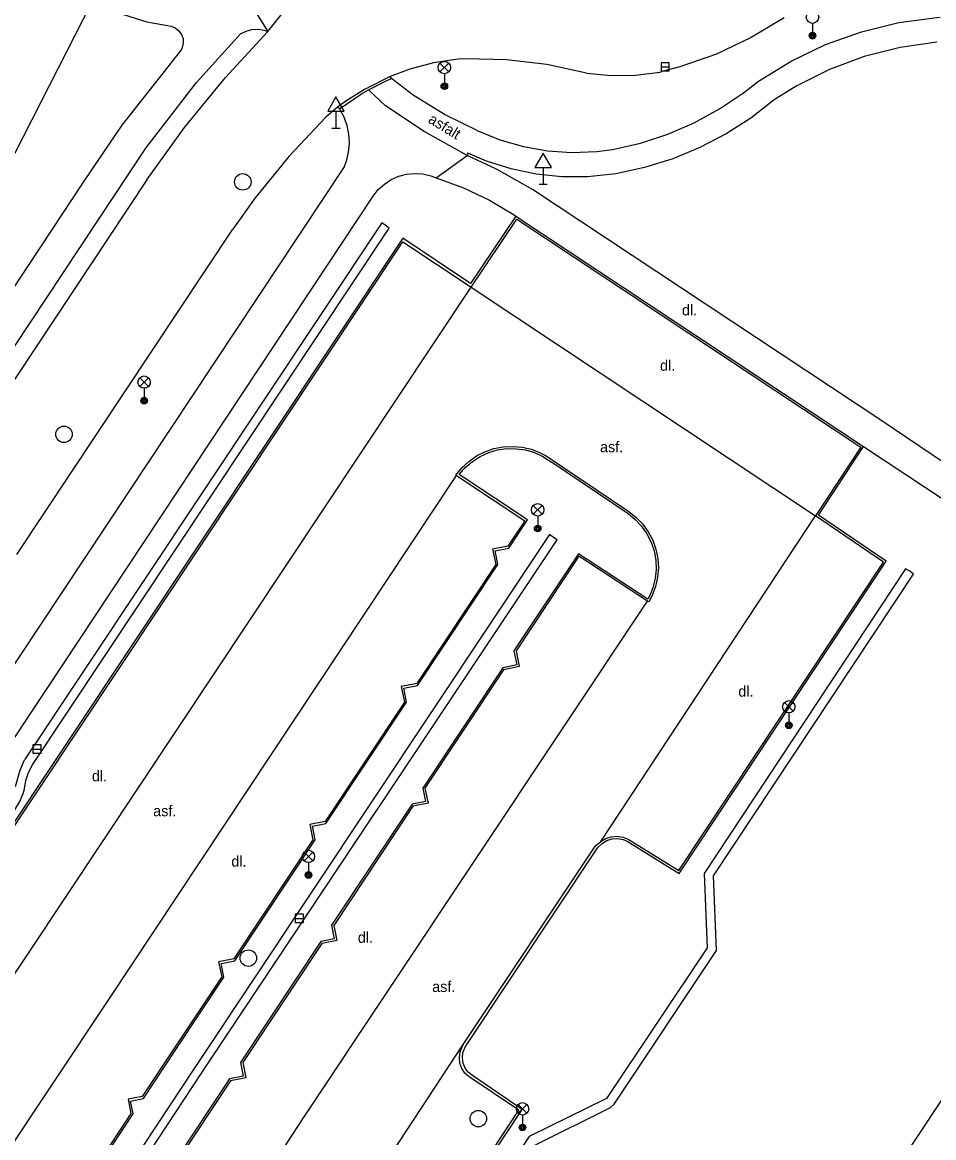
# Model space of a CAD drawing. Extents: x -539515 to -538098, y -1182060 to -1180157.
# Drawn here: x -538326.1 to -538270.8, y -1181484.8 to -1181417.1 of the extents above; entities that cross this region are included whole.
import ezdxf

# ---------------------------------------------------------------- set-up
doc = ezdxf.new("R2010")
doc.units = 0
for name, color, linetype in [('Vrstva 1', 7, 'Continuous'), ('Vrstva 13', 7, 'Continuous'), ('Vrstva 27', 7, 'Continuous'), ('Vrstva 33', 7, 'Continuous'), ('Vrstva 34', 7, 'Continuous'), ('Vrstva 40', 7, 'Continuous'), ('Vrstva 88', 7, 'Continuous')]:
    doc.layers.add(name, color=color, linetype=linetype)

msp = doc.modelspace()

# ---------------------------------------------------------------- linework, layer by layer
at = {"layer": 'Vrstva 1'}
msp.add_line((-538321.83, -1181415.86), (-538328.8, -1181429.52), dxfattribs=at)
at = {"layer": 'Vrstva 13'}
for p, q in [((-538313.18, -1181414.47), (-538311.17, -1181417.67)), ((-538315.49, -1181420.76), (-538312.82, -1181417.82)), ((-538316.41, -1181418.76), (-538320.03, -1181423.35)), ((-538303.68, -1181420.52), (-538303.75, -1181420.41)), ((-538318.56, -1181424.76), (-538315.49, -1181420.76)), ((-538279.13, -1181420.993), (-538280.48, -1181421.83)), ((-538304.04, -1181422.19), (-538305.07, -1181421.22)), ((-538306.83, -1181422.37), (-538306.94, -1181422.27)), ((-538320.03, -1181423.35), (-538322.36, -1181426.81)), ((-538333.99, -1181448.03), (-538318.56, -1181424.76)), ((-538300.96, -1181426.55), (-538299.09, -1181425.19)), ((-538299.05, -1181425.06), (-538299.09, -1181425.19)), ((-538306.55, -1181425.88), (-538334.23, -1181467.64)), ((-538322.36, -1181426.81), (-538331.76, -1181440.98)), ((-538274, -1181441.26), (-538295.13, -1181427.27)), ((-538332.2, -1181469.08), (-538304.78, -1181427.66)), ((-538304.26, -1181429.28), (-538325.92, -1181461.87)), ((-538296.13, -1181428.87), (-538275.05, -1181442.86)), ((-538325.43, -1181462.16), (-538303.81, -1181429.6)), ((-538302.99, -1181430.22), (-538329.87, -1181470.61)), ((-538325.65, -1181473.54), (-538298.85, -1181433.19)), ((-538298.85, -1181433.19), (-538277.97, -1181447.06)), ((-538269.16, -1181444.54), (-538274, -1181441.26)), ((-538275.05, -1181442.86), (-538270.05, -1181446.16)), ((-538293.981, -1181443.792), (-538289.329, -1181446.924)), ((-538320.82, -1181476.41), (-538299.73, -1181444.62)), ((-538295.42, -1181447.31), (-538299.575, -1181444.544)), ((-538290.99, -1181466.82), (-538277.97, -1181447.06)), ((-538294.1, -1181448.2), (-538315.63, -1181480.58)), ((-538315.23, -1181480.93), (-538293.62, -1181448.52)), ((-538292.34, -1181449.36), (-538296.251, -1181455.252)), ((-538288.125, -1181452.114), (-538292.34, -1181449.36)), ((-538302.09, -1181457.351), (-538297.223, -1181450.017)), ((-538286.24, -1181468.75), (-538273.68, -1181449.81)), ((-538272.51, -1181450.28), (-538284.72, -1181468.76)), ((-538284.15, -1181468.89), (-538272.03, -1181450.59)), ((-538309.04, -1181483.64), (-538288.15, -1181452.24)), ((-538296.929, -1181456.272), (-538301.775, -1181463.572)), ((-538307.647, -1181465.724), (-538302.76, -1181458.36)), ((-538302.428, -1181464.555), (-538307.305, -1181471.902)), ((-538313.175, -1181474.054), (-538308.304, -1181466.713)), ((-538299.144, -1181479.192), (-538291.157, -1181467.172)), ((-538291.157, -1181467.172), (-538290.906, -1181466.93)), ((-538289.385, -1181466.802), (-538286.24, -1181468.75)), ((-538284.72, -1181468.76), (-538284.53, -1181473.27)), ((-538283.97, -1181473.43), (-538284.15, -1181468.89)), ((-538307.958, -1181472.885), (-538312.828, -1181480.22)), ((-538284.53, -1181473.27), (-538290.64, -1181482.41)), ((-538347.372, -1181506.094), (-538325.65, -1181473.54)), ((-538290.17, -1181482.75), (-538283.97, -1181473.43)), ((-538316.71, -1181479.38), (-538313.833, -1181475.045)), ((-538337.14, -1181500.86), (-538320.82, -1181476.41)), ((-538304.32, -1181486.74), (-538299.33, -1181479.14)), ((-538268.5, -1181479.73), (-538288.65, -1181510.13)), ((-538315.63, -1181480.58), (-538331.61, -1181504.66)), ((-538331.09, -1181504.96), (-538315.23, -1181480.93)), ((-538313.49, -1181481.218), (-538318.372, -1181488.571)), ((-538295.76, -1181483.07), (-538298.771, -1181481.013)), ((-538290.64, -1181482.41), (-538295.32, -1181484.71)), ((-538290.4, -1181482.96), (-538290.17, -1181482.75)), ((-538324.197, -1181490.668), (-538319.334, -1181483.335)), ((-538306.92, -1181499.89), (-538295.76, -1181483.07)), ((-538295.02, -1181485.25), (-538290.4, -1181482.96)), ((-538325.5, -1181508.61), (-538309.04, -1181483.64)), ((-538295.32, -1181484.71), (-538305.86, -1181500.51))]:
    msp.add_line(p, q, dxfattribs=at)
for points in [[(-538321.83, -1181415.86), (-538319.92, -1181416.64), (-538318.5, -1181417.08), (-538317.04, -1181417.36)], [(-538281.43, -1181420.69), (-538279.45, -1181419.475), (-538277.356, -1181418.471), (-538275.169, -1181417.688), (-538272.914, -1181417.135)], [(-538272.914, -1181417.135), (-538270.613, -1181416.817), (-538270.4, -1181416.8)], [(-538317.04, -1181417.36), (-538316.782, -1181417.458), (-538316.562, -1181417.625), (-538316.4, -1181417.849), (-538316.308, -1181418.109), (-538316.294, -1181418.385), (-538316.359, -1181418.653), (-538316.41, -1181418.76)], [(-538312.82, -1181417.82), (-538312.491, -1181417.648), (-538312.132, -1181417.55), (-538311.761, -1181417.53), (-538311.394, -1181417.591), (-538311.17, -1181417.67)], [(-538270.61, -1181418.32), (-538272.835, -1181418.643), (-538275.013, -1181419.2), (-538277.12, -1181419.987), (-538279.13, -1181420.993)], [(-538306.83, -1181422.37), (-538305.492, -1181421.467), (-538305.07, -1181421.22), (-538304.07, -1181420.7), (-538303.68, -1181420.52)], [(-538298.47, -1181423.68), (-538300.47, -1181422.712), (-538302.355, -1181421.534), (-538303.68, -1181420.52)], [(-538290.28, -1181424.83), (-538288.578, -1181424.442), (-538286.919, -1181423.9), (-538285.316, -1181423.209), (-538283.784, -1181422.373), (-538282.334, -1181421.401), (-538281.43, -1181420.69)], [(-538280.48, -1181421.83), (-538281.89, -1181422.925), (-538283.393, -1181423.889), (-538284.976, -1181424.715), (-538286.626, -1181425.395), (-538288.331, -1181425.926)], [(-538306.83, -1181422.37), (-538306.571, -1181422.854), (-538306.384, -1181423.37), (-538306.274, -1181423.908), (-538306.244, -1181424.457), (-538306.294, -1181425.003), (-538306.422, -1181425.537), (-538306.55, -1181425.88)], [(-538299.09, -1181425.19), (-538301.699, -1181423.741), (-538304.04, -1181422.19)], [(-538298.47, -1181423.68), (-538297.099, -1181424.245), (-538295.675, -1181424.659), (-538294.214, -1181424.918), (-538292.735, -1181425.017), (-538291.253, -1181424.957), (-538290.28, -1181424.83)], [(-538295.13, -1181427.27), (-538297.312, -1181426.018), (-538299.09, -1181425.19)], [(-538290.25, -1181426.33), (-538291.798, -1181426.49), (-538293.354, -1181426.491), (-538294.902, -1181426.332), (-538296.425, -1181426.015), (-538297.908, -1181425.543), (-538299.05, -1181425.06)], [(-538288.331, -1181425.926), (-538290.076, -1181426.301), (-538290.25, -1181426.33)], [(-538304.78, -1181427.66), (-538304.472, -1181427.27), (-538304.105, -1181426.935), (-538303.689, -1181426.663), (-538303.235, -1181426.461), (-538302.755, -1181426.334), (-538302.26, -1181426.286), (-538301.764, -1181426.318), (-538301.28, -1181426.429), (-538300.96, -1181426.55)], [(-538300.96, -1181426.55), (-538299.316, -1181427.156), (-538297.735, -1181427.91), (-538296.229, -1181428.805), (-538296.13, -1181428.87)], [(-538303.81, -1181429.6), (-538304.05, -1181429.43), (-538304.26, -1181429.28)], [(-538296.13, -1181428.87), (-538298.875, -1181432.964), (-538302.99, -1181430.22)], [(-538273.68, -1181449.81), (-538277.794, -1181447.011), (-538275.05, -1181442.86)], [(-538299.575, -1181444.544), (-538299.202, -1181444.12), (-538298.772, -1181443.753), (-538298.295, -1181443.451), (-538297.781, -1181443.219), (-538297.238, -1181443.062), (-538296.679, -1181442.983), (-538296.115, -1181442.984), (-538295.556, -1181443.064), (-538295.014, -1181443.223), (-538294.5, -1181443.456), (-538294.024, -1181443.76), (-538293.981, -1181443.792)], [(-538289.329, -1181446.924), (-538288.891, -1181447.278), (-538288.507, -1181447.691), (-538288.185, -1181448.154), (-538287.932, -1181448.657), (-538287.752, -1181449.191), (-538287.65, -1181449.746), (-538287.628, -1181450.309), (-538287.685, -1181450.87), (-538287.821, -1181451.417), (-538288.033, -1181451.939), (-538288.125, -1181452.114)], [(-538297.223, -1181450.017), (-538297.39, -1181449.19), (-538296.564, -1181449.023), (-538295.5, -1181447.42)], [(-538293.62, -1181448.52), (-538293.86, -1181448.38), (-538294.1, -1181448.2)], [(-538272.03, -1181450.59), (-538272.25, -1181450.41), (-538272.51, -1181450.28)], [(-538296.251, -1181455.252), (-538296.08, -1181456.1), (-538296.929, -1181456.272)], [(-538302.76, -1181458.36), (-538302.93, -1181457.52), (-538302.09, -1181457.351)], [(-538326.47, -1181463.47), (-538326.184, -1181462.48), (-538325.92, -1181461.87)], [(-538325.93, -1181463.63), (-538325.844, -1181463.124), (-538325.681, -1181462.638), (-538325.43, -1181462.16)], [(-538326.87, -1181465.32), (-538326.518, -1181464.894), (-538326.231, -1181464.421), (-538326.014, -1181463.912), (-538325.93, -1181463.63)], [(-538301.775, -1181463.572), (-538301.61, -1181464.39), (-538302.428, -1181464.555)], [(-538308.304, -1181466.713), (-538308.47, -1181465.89), (-538307.647, -1181465.724)], [(-538290.906, -1181466.93), (-538290.617, -1181466.758), (-538290.297, -1181466.66), (-538289.962, -1181466.64), (-538289.633, -1181466.7), (-538289.385, -1181466.802)], [(-538307.305, -1181471.902), (-538307.14, -1181472.72), (-538307.958, -1181472.885)], [(-538313.833, -1181475.045), (-538314, -1181474.22), (-538313.175, -1181474.054)], [(-538319.334, -1181483.335), (-538319.49, -1181482.56), (-538318.716, -1181482.404), (-538316.71, -1181479.38)], [(-538298.771, -1181481.013), (-538299.019, -1181480.813), (-538299.21, -1181480.558), (-538299.332, -1181480.263), (-538299.377, -1181479.947), (-538299.342, -1181479.63), (-538299.229, -1181479.332), (-538299.144, -1181479.192)], [(-538312.828, -1181480.22), (-538312.66, -1181481.05), (-538313.49, -1181481.218)]]:
    msp.add_lwpolyline(points, dxfattribs=at)
at = {"layer": 'Vrstva 27'}
for p, q in [((-538287.33, -1181419.82), (-538286.83, -1181419.82)), ((-538325.42, -1181461.21), (-538324.92, -1181461.21)), ((-538309.51, -1181471.48), (-538309.01, -1181471.48))]:
    msp.add_line(p, q, dxfattribs=at)
for points in [[(-538287.33, -1181420.07), (-538286.83, -1181420.07), (-538286.83, -1181419.57), (-538287.33, -1181419.57)], [(-538325.42, -1181461.46), (-538324.92, -1181461.46), (-538324.92, -1181460.96), (-538325.42, -1181460.96)], [(-538309.51, -1181471.73), (-538309.01, -1181471.73), (-538309.01, -1181471.23), (-538309.51, -1181471.23)]]:
    msp.add_lwpolyline(points, close=True, dxfattribs=at)
for centre in [(-538312.69, -1181426.8), (-538323.53, -1181442.11), (-538312.35, -1181473.89), (-538298.41, -1181483.63)]:
    msp.add_circle(centre, 0.5, dxfattribs=at)
at = {"layer": 'Vrstva 33'}
for p, q in [((-538278.15, -1181417.18), (-538278.15, -1181417.93)), ((-538300.735, -1181420.13), (-538300.205, -1181419.6)), ((-538300.735, -1181419.6), (-538300.205, -1181420.13)), ((-538300.47, -1181420.24), (-538300.47, -1181420.99)), ((-538318.935, -1181439.21), (-538318.405, -1181438.68)), ((-538318.935, -1181438.68), (-538318.405, -1181439.21)), ((-538318.67, -1181439.32), (-538318.67, -1181440.07)), ((-538295.075, -1181446.96), (-538294.545, -1181446.43)), ((-538295.075, -1181446.43), (-538294.545, -1181446.96)), ((-538294.81, -1181447.07), (-538294.81, -1181447.82)), ((-538279.855, -1181458.91), (-538279.325, -1181458.38)), ((-538279.855, -1181458.38), (-538279.325, -1181458.91)), ((-538279.59, -1181459.02), (-538279.59, -1181459.77)), ((-538308.975, -1181467.99), (-538308.445, -1181467.46)), ((-538308.975, -1181467.46), (-538308.445, -1181467.99)), ((-538308.71, -1181468.1), (-538308.71, -1181468.85)), ((-538295.995, -1181483.3), (-538295.465, -1181482.77)), ((-538295.995, -1181482.77), (-538295.465, -1181483.3)), ((-538295.73, -1181483.41), (-538295.73, -1181484.16))]:
    msp.add_line(p, q, dxfattribs=at)
for centre, radius in [((-538278.15, -1181416.805), 0.375), ((-538278.15, -1181417.93), 0.2), ((-538278.15, -1181417.93), 0.145), ((-538278.15, -1181417.93), 0.0876), ((-538300.47, -1181419.865), 0.375), ((-538300.47, -1181420.99), 0.2), ((-538300.47, -1181420.99), 0.145), ((-538300.47, -1181420.99), 0.0876), ((-538318.67, -1181438.945), 0.375), ((-538318.67, -1181440.07), 0.2), ((-538318.67, -1181440.07), 0.145), ((-538318.67, -1181440.07), 0.0876), ((-538294.81, -1181446.695), 0.375), ((-538294.81, -1181447.82), 0.2), ((-538294.81, -1181447.82), 0.145), ((-538294.81, -1181447.82), 0.0876), ((-538279.59, -1181458.645), 0.375), ((-538279.59, -1181459.77), 0.2), ((-538279.59, -1181459.77), 0.145), ((-538279.59, -1181459.77), 0.0876), ((-538308.71, -1181467.725), 0.375), ((-538308.71, -1181468.85), 0.2), ((-538308.71, -1181468.85), 0.145), ((-538308.71, -1181468.85), 0.0876), ((-538295.73, -1181483.035), 0.375), ((-538295.73, -1181484.16), 0.2), ((-538295.73, -1181484.16), 0.145), ((-538295.73, -1181484.16), 0.0876)]:
    msp.add_circle(centre, radius, dxfattribs=at)
at = {"layer": 'Vrstva 34'}
for p, q in [((-538307.04, -1181422.512), (-538307.04, -1181423.53)), ((-538307.29, -1181423.53), (-538306.79, -1181423.53)), ((-538294.48, -1181425.922), (-538294.48, -1181426.94)), ((-538294.73, -1181426.94), (-538294.23, -1181426.94))]:
    msp.add_line(p, q, dxfattribs=at)
for points in [[(-538307.54, -1181422.512), (-538306.54, -1181422.512), (-538307.04, -1181421.646)], [(-538294.98, -1181425.922), (-538293.98, -1181425.922), (-538294.48, -1181425.056)]]:
    msp.add_lwpolyline(points, close=True, dxfattribs=at)
at = {"layer": 'Vrstva 88'}
for p, q in [((-538311.17, -1181417.67), (-538309.87, -1181416.06)), ((-538313.739, -1181420.456), (-538311.17, -1181417.67)), ((-538318.5, -1181426.67), (-538331.95, -1181446.95)), ((-538298.85, -1181433.19), (-538296.08, -1181429.06)), ((-538296.08, -1181429.06), (-538275.22, -1181442.9)), ((-538326.39, -1181449.41), (-538313.29, -1181429.67)), ((-538329.73, -1181470.68), (-538302.99, -1181430.43)), ((-538302.99, -1181430.43), (-538298.85, -1181433.19)), ((-538294.3, -1181443.42), (-538289.28, -1181446.8)), ((-538275.22, -1181442.9), (-538277.97, -1181447.06)), ((-538299.73, -1181444.62), (-538299.77, -1181444.59)), ((-538295.5, -1181447.42), (-538295.42, -1181447.31)), ((-538273.84, -1181449.87), (-538277.97, -1181447.06)), ((-538292.31, -1181449.51), (-538296.119, -1181455.249)), ((-538297.355, -1181450.019), (-538302.143, -1181457.229)), ((-538286.25, -1181468.58), (-538273.84, -1181449.87)), ((-538296.879, -1181456.394), (-538301.643, -1181463.572)), ((-538302.893, -1181458.358), (-538307.704, -1181465.603)), ((-538302.377, -1181464.678), (-538307.172, -1181471.903)), ((-538308.438, -1181466.707), (-538313.236, -1181473.933)), ((-538299.33, -1181479.14), (-538291.31, -1181467.07)), ((-538291.31, -1181467.07), (-538290.99, -1181466.82)), ((-538289.32, -1181466.68), (-538286.25, -1181468.58)), ((-538307.905, -1181473.007), (-538312.695, -1181480.223)), ((-538313.968, -1181475.035), (-538316.82, -1181479.33)), ((-538313.435, -1181481.339), (-538318.238, -1181488.576)), ((-538295.95, -1181483.11), (-538298.97, -1181481.1)), ((-538319.469, -1181483.321), (-538324.267, -1181490.549)), ((-538307.02, -1181499.82), (-538295.95, -1181483.11))]:
    msp.add_line(p, q, dxfattribs=at)
for points in [[(-538279.86, -1181416.84), (-538281.863, -1181418.047), (-538283.978, -1181419.042), (-538286.185, -1181419.815), (-538287.29, -1181420.11)], [(-538299.66, -1181419.36), (-538301.127, -1181419.584), (-538302.561, -1181419.964), (-538303.75, -1181420.41), (-538305.266, -1181421.174), (-538305.31, -1181421.2)], [(-538291.85, -1181420.21), (-538294.254, -1181419.683), (-538296.698, -1181419.392), (-538299.159, -1181419.341), (-538299.66, -1181419.36)], [(-538318.5, -1181426.67), (-538316.215, -1181423.49), (-538313.739, -1181420.456)], [(-538291.85, -1181420.21), (-538290.371, -1181420.344), (-538288.887, -1181420.318), (-538287.413, -1181420.133), (-538287.29, -1181420.11)], [(-538305.31, -1181421.2), (-538306.449, -1181421.904), (-538306.94, -1181422.27), (-538307.65, -1181422.88)], [(-538307.65, -1181422.88), (-538309.882, -1181425.245), (-538311.935, -1181427.769), (-538313.29, -1181429.67)], [(-538299.77, -1181444.59), (-538299.408, -1181444.145), (-538298.987, -1181443.755), (-538298.516, -1181443.427), (-538298.005, -1181443.168), (-538297.462, -1181442.982), (-538296.898, -1181442.873), (-538296.325, -1181442.844), (-538295.754, -1181442.895), (-538295.195, -1181443.024), (-538294.659, -1181443.23), (-538294.3, -1181443.42)], [(-538299.73, -1181444.62), (-538295.59, -1181447.36), (-538296.613, -1181448.901), (-538297.543, -1181449.088), (-538297.355, -1181450.019)], [(-538289.28, -1181446.8), (-538288.831, -1181447.156), (-538288.437, -1181447.571), (-538288.103, -1181448.037), (-538287.838, -1181448.545), (-538287.647, -1181449.084), (-538287.532, -1181449.646), (-538287.496, -1181450.217), (-538287.54, -1181450.788), (-538287.664, -1181451.348), (-538287.864, -1181451.884), (-538288.07, -1181452.28)], [(-538288.07, -1181452.28), (-538288.15, -1181452.24), (-538292.31, -1181449.51)], [(-538296.119, -1181455.249), (-538295.927, -1181456.202), (-538296.879, -1181456.394)], [(-538302.143, -1181457.229), (-538303.083, -1181457.418), (-538302.893, -1181458.358)], [(-538301.643, -1181463.572), (-538301.457, -1181464.492), (-538302.377, -1181464.678)], [(-538307.704, -1181465.603), (-538308.623, -1181465.788), (-538308.438, -1181466.707)], [(-538290.99, -1181466.82), (-538290.689, -1181466.639), (-538290.355, -1181466.53), (-538290.005, -1181466.5), (-538289.657, -1181466.549), (-538289.32, -1181466.68)], [(-538307.172, -1181471.903), (-538306.987, -1181472.822), (-538307.905, -1181473.007)], [(-538313.236, -1181473.933), (-538314.153, -1181474.118), (-538313.968, -1181475.035)], [(-538316.82, -1181479.33), (-538318.781, -1181482.284), (-538319.643, -1181482.458), (-538319.469, -1181483.321)], [(-538298.97, -1181481.1), (-538299.218, -1181480.866), (-538299.406, -1181480.581), (-538299.522, -1181480.26), (-538299.56, -1181479.921), (-538299.519, -1181479.582), (-538299.33, -1181479.14)], [(-538312.695, -1181480.223), (-538312.507, -1181481.152), (-538313.435, -1181481.339)]]:
    msp.add_lwpolyline(points, dxfattribs=at)

# ---------------------------------------------------------------- texts
at = {"layer": 'Vrstva 40'}
msp.add_text('asfalt', height=0.65, rotation=328.55267, dxfattribs=at).set_placement((-538301.507, -1181423.164))
for s, p in [('dl.', (-538286.063, -1181434.899)), ('dl.', (-538287.39, -1181438.26)), ('asf.', (-538291.029, -1181443.202)), ('dl.', (-538282.645, -1181458.027)), ('dl.', (-538321.838, -1181463.164)), ('asf.', (-538318.122, -1181465.286)), ('dl.', (-538313.383, -1181468.343)), ('dl.', (-538305.714, -1181472.96)), ('asf.', (-538301.206, -1181475.946))]:
    msp.add_text(s, height=0.65, dxfattribs=at).set_placement(p)

doc.saveas('drawing.dxf')
